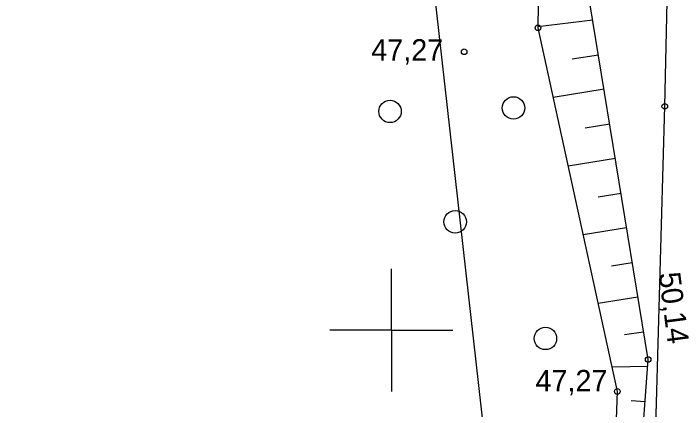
# Model space of a CAD drawing. Extents: x 700746 to 706058, y 6570320 to 6580460.
# Drawn here: x 702756.9 to 702833.2, y 6575690.9 to 6575736.1 of the extents above; entities that cross this region are included whole.
import ezdxf

# ---------------------------------------------------------------- set-up
doc = ezdxf.new("R2010")
doc.units = 0
for name, color, linetype in [('HALJASTUS', 7, 'Continuous'), ('KORGUS-EH2000', 7, 'Continuous'), ('Plokid', 7, 'Continuous'), ('RELJEEF', 7, 'Continuous'), ('TEE', 7, 'Continuous'), ('VORK', 7, 'Continuous')]:
    doc.layers.add(name, color=color, linetype=linetype)

msp = doc.modelspace()

# ---------------------------------------------------------------- linework, layer by layer
at = {"layer": 'HALJASTUS'}
for centre in [(702799.844, 6575724.934), (702813.915, 6575725.322), (702807.273, 6575712.348), (702817.552, 6575699.058)]:
    msp.add_circle(centre, 1.28, dxfattribs=at)
at = {"layer": 'KORGUS-EH2000'}
for centre in [(702816.699, 6575734.454), (702808.296, 6575731.731), (702831.152, 6575725.51), (702829.258, 6575696.658), (702825.742, 6575693.019)]:
    msp.add_circle(centre, 0.32, dxfattribs=at)
at = {"layer": 'Plokid'}
msp.add_lwpolyline([(702742.56, 6575764.72), (702772.31, 6575769.32), (702804.25, 6575743.96), (702819.45, 6575609.09), (702719.35, 6575586.09), (702694.82, 6575611.73)], close=True, dxfattribs=at)
at = {"layer": 'RELJEEF'}
for p, q in [((702822.94, 6575735.346), (702816.701, 6575734.556)), ((702820.582, 6575730.908), (702823.585, 6575731.398)), ((702824.23, 6575727.451), (702818.434, 6575726.504)), ((702822.081, 6575723.047), (702824.874, 6575723.503)), ((702825.519, 6575719.555), (702820.142, 6575718.677)), ((702823.58, 6575715.186), (702826.164, 6575715.608)), ((702826.808, 6575711.66), (702821.85, 6575710.85)), ((702825.079, 6575707.324), (702827.453, 6575707.712)), ((702828.098, 6575703.764), (702823.559, 6575703.023)), ((702826.566, 6575699.514), (702828.742, 6575699.817)), ((702829.199, 6575695.861), (702825.14, 6575695.777)), ((702827.306, 6575691.99), (702828.904, 6575691.872))]:
    msp.add_line(p, q, dxfattribs=at)
for points in [[(702828.374, 6575684.718), (702829.258, 6575696.658), (702822.618, 6575737.317), (702822.045, 6575768.662), (702827.269, 6575769.789), (702828.85, 6575773.886), (702824.988, 6575776.779), (702832.06, 6575794.199), (702834.228, 6575822.584), (702827.084, 6575831.58), (702838.4, 6575843.222), (702838.725, 6575866.03), (702838.725, 6575891.117), (702841.89, 6575945.315), (702837.229, 6575970.209), (702822.356, 6575995.387), (702798.58, 6576020.939)], [(702797.404, 6576019.449), (702821.324, 6575993.006), (702834.006, 6575967.923), (702837.82, 6575941.623), (702833.511, 6575894.054), (702831.172, 6575843.473), (702822.002, 6575831.783), (702828.312, 6575819.529), (702824.938, 6575792.021), (702817.145, 6575767.184), (702816.699, 6575734.454), (702825.742, 6575693.019), (702823.333, 6575626.618), (702826.963, 6575601.89), (702832.233, 6575570.085), (702842.59, 6575518.19), (702856.267, 6575484.057), (702868.074, 6575485.716)]]:
    msp.add_lwpolyline(points, dxfattribs=at)
at = {"layer": 'TEE'}
msp.add_lwpolyline([(702830.027, 6575684.968), (702831.152, 6575725.51), (702831.817, 6575754.565), (702835.347, 6575784.08), (702835.644, 6575813.072), (702839.086, 6575843.28), (702841.092, 6575866.647), (702842.664, 6575897.87), (702846.655, 6575935.935), (702841.574, 6575967.648), (702838.099, 6575974.634), (702830.651, 6575991.099), (702817.57, 6576005.083), (702798.577, 6576023.982), (702784.187, 6576040.099), (702774.299, 6576061.057), (702771.808, 6576073.949), (702774.342, 6576099.093)], dxfattribs=at)
at = {"layer": 'VORK'}
for q in [(702800, 6575707), (702800, 6575707), (702793, 6575700), (702793, 6575700), (702807, 6575700), (702800, 6575693), (702807, 6575700), (702800, 6575693)]:
    msp.add_line((702800, 6575700), q, dxfattribs=at)

# ---------------------------------------------------------------- texts
at = {"layer": 'KORGUS-EH2000'}
for p in [(702797.707, 6575730.714), (702816.42, 6575693.019)]:
    msp.add_text('47,27 ', height=2.45, dxfattribs=at).set_placement(p)
msp.add_text('50,14 ', height=2.45, rotation=277.3642, dxfattribs=at).set_placement((702830.453, 6575706.464))

doc.saveas('drawing.dxf')
